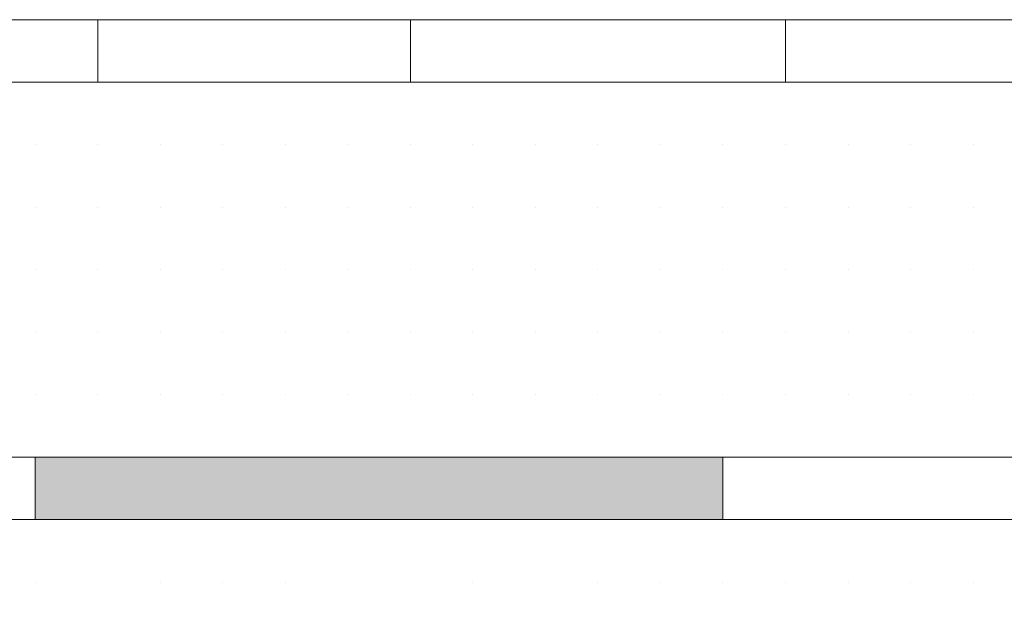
# Model space of a CAD drawing. Header units: metres. Extents: x 5.7 to 89.8, y 4 to 63.5.
# Tile 396 of 475: x 64.2216 to 64.3733, y 49.766 to 49.8575. Entities that reach past the tile are written whole.
import ezdxf

# ---------------------------------------------------------------- set-up
doc = ezdxf.new("R2010")
doc.units = ezdxf.units.M
doc.header["$MEASUREMENT"] = 0
for name, color, linetype in [('PDF17_hatch-borshi', 7, 'Continuous'), ('PDF17_Isogam', 7, 'Continuous'), ('PDF17_kaff', 7, 'Continuous')]:
    doc.layers.add(name, color=color, linetype=linetype)

msp = doc.modelspace()

# ---------------------------------------------------------------- linework, layer by layer
at = {"layer": 'PDF17_hatch-borshi', "lineweight": 18}
for points in [[(64.23368320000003, 49.84788080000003), (64.23368320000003, 49.84788080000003)], [(64.24331440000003, 49.84788080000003), (64.24331440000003, 49.84788080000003)], [(64.24331440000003, 49.84788080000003), (64.24331440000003, 49.84788080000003)], [(64.26257680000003, 49.84788080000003), (64.26257680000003, 49.84788080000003)], [(64.28183920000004, 49.84788080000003), (64.28183920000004, 49.84788080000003)], [(64.30110160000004, 49.84788080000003), (64.30110160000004, 49.84788080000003)], [(64.30110160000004, 49.84788080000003), (64.30110160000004, 49.84788080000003)], [(64.31073280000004, 49.84788080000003), (64.31073280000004, 49.84788080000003)], [(64.32999520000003, 49.84788080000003), (64.32999520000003, 49.84788080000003)], [(64.32999520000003, 49.84788080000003), (64.32999520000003, 49.84788080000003)], [(64.33962640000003, 49.84788080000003), (64.33962640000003, 49.84788080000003)], [(64.33962640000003, 49.84788080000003), (64.33962640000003, 49.84788080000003)], [(64.34925760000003, 49.84788080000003), (64.34925760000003, 49.84788080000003)], [(64.34925760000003, 49.84788080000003), (64.34925760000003, 49.84788080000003)], [(64.35888880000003, 49.84788080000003), (64.35888880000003, 49.84788080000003)], [(64.36852000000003, 49.84788080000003), (64.36852000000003, 49.84788080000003)], [(64.22405200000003, 49.83824960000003), (64.22405200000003, 49.83824960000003)], [(64.22405200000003, 49.83824960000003), (64.22405200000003, 49.83824960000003)], [(64.22405200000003, 49.83824960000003), (64.22405200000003, 49.83824960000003)], [(64.22405200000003, 49.83824960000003), (64.22405200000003, 49.83824960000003)], [(64.22405200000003, 49.83824960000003), (64.22405200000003, 49.83824960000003)], [(64.23368320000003, 49.83824960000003), (64.23368320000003, 49.83824960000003)], [(64.23368320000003, 49.83824960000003), (64.23368320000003, 49.83824960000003)], [(64.23368320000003, 49.83824960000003), (64.23368320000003, 49.83824960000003)], [(64.24331440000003, 49.83824960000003), (64.24331440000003, 49.83824960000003)], [(64.24331440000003, 49.83824960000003), (64.24331440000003, 49.83824960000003)], [(64.24331440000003, 49.83824960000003), (64.24331440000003, 49.83824960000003)], [(64.24331440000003, 49.83824960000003), (64.24331440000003, 49.83824960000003)], [(64.25294560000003, 49.83824960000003), (64.25294560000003, 49.83824960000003)], [(64.25294560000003, 49.83824960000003), (64.25294560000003, 49.83824960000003)], [(64.25294560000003, 49.83824960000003), (64.25294560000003, 49.83824960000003)], [(64.26257680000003, 49.83824960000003), (64.26257680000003, 49.83824960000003)], [(64.26257680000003, 49.83824960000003), (64.26257680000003, 49.83824960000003)], [(64.26257680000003, 49.83824960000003), (64.26257680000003, 49.83824960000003)], [(64.26257680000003, 49.83824960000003), (64.26257680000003, 49.83824960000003)], [(64.26257680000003, 49.83824960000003), (64.26257680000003, 49.83824960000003)], [(64.27220800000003, 49.83824960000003), (64.27220800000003, 49.83824960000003)], [(64.27220800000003, 49.83824960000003), (64.27220800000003, 49.83824960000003)], [(64.27220800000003, 49.83824960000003), (64.27220800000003, 49.83824960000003)], [(64.27220800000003, 49.83824960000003), (64.27220800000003, 49.83824960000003)], [(64.28183920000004, 49.83824960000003), (64.28183920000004, 49.83824960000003)], [(64.28183920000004, 49.83824960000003), (64.28183920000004, 49.83824960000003)], [(64.28183920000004, 49.83824960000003), (64.28183920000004, 49.83824960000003)], [(64.29147040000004, 49.83824960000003), (64.29147040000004, 49.83824960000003)], [(64.29147040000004, 49.83824960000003), (64.29147040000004, 49.83824960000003)], [(64.29147040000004, 49.83824960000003), (64.29147040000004, 49.83824960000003)], [(64.29147040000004, 49.83824960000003), (64.29147040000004, 49.83824960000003)], [(64.29147040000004, 49.83824960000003), (64.29147040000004, 49.83824960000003)], [(64.30110160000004, 49.83824960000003), (64.30110160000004, 49.83824960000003)], [(64.30110160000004, 49.83824960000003), (64.30110160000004, 49.83824960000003)], [(64.31073280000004, 49.83824960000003), (64.31073280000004, 49.83824960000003)], [(64.31073280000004, 49.83824960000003), (64.31073280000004, 49.83824960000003)], [(64.31073280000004, 49.83824960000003), (64.31073280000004, 49.83824960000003)], [(64.31073280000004, 49.83824960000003), (64.31073280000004, 49.83824960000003)], [(64.31073280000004, 49.83824960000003), (64.31073280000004, 49.83824960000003)], [(64.32036400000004, 49.83824960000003), (64.32036400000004, 49.83824960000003)], [(64.32036400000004, 49.83824960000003), (64.32036400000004, 49.83824960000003)], [(64.32036400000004, 49.83824960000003), (64.32036400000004, 49.83824960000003)], [(64.32036400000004, 49.83824960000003), (64.32036400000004, 49.83824960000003)], [(64.32999520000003, 49.83824960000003), (64.32999520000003, 49.83824960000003)], [(64.32999520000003, 49.83824960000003), (64.32999520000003, 49.83824960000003)], [(64.32999520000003, 49.83824960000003), (64.32999520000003, 49.83824960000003)], [(64.33962640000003, 49.83824960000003), (64.33962640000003, 49.83824960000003)], [(64.33962640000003, 49.83824960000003), (64.33962640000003, 49.83824960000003)], [(64.33962640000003, 49.83824960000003), (64.33962640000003, 49.83824960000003)], [(64.33962640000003, 49.83824960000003), (64.33962640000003, 49.83824960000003)], [(64.34925760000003, 49.83824960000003), (64.34925760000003, 49.83824960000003)], [(64.34925760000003, 49.83824960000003), (64.34925760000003, 49.83824960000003)], [(64.34925760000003, 49.83824960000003), (64.34925760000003, 49.83824960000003)], [(64.35888880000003, 49.83824960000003), (64.35888880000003, 49.83824960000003)], [(64.35888880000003, 49.83824960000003), (64.35888880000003, 49.83824960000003)], [(64.35888880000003, 49.83824960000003), (64.35888880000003, 49.83824960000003)], [(64.35888880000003, 49.83824960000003), (64.35888880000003, 49.83824960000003)], [(64.36852000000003, 49.83824960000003), (64.36852000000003, 49.83824960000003)], [(64.36852000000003, 49.83824960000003), (64.36852000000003, 49.83824960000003)], [(64.36852000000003, 49.83824960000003), (64.36852000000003, 49.83824960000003)], [(64.36852000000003, 49.83824960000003), (64.36852000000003, 49.83824960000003)], [(64.36852000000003, 49.83824960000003), (64.36852000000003, 49.83824960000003)], [(64.22405200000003, 49.82861840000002), (64.22405200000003, 49.82861840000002)], [(64.22405200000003, 49.82861840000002), (64.22405200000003, 49.82861840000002)], [(64.22405200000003, 49.82861840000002), (64.22405200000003, 49.82861840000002)], [(64.23368320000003, 49.82861840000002), (64.23368320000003, 49.82861840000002)], [(64.23368320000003, 49.82861840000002), (64.23368320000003, 49.82861840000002)], [(64.23368320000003, 49.82861840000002), (64.23368320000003, 49.82861840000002)], [(64.23368320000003, 49.82861840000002), (64.23368320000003, 49.82861840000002)], [(64.23368320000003, 49.82861840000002), (64.23368320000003, 49.82861840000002)], [(64.24331440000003, 49.82861840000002), (64.24331440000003, 49.82861840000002)], [(64.24331440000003, 49.82861840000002), (64.24331440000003, 49.82861840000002)], [(64.24331440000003, 49.82861840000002), (64.24331440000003, 49.82861840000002)], [(64.25294560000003, 49.82861840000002), (64.25294560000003, 49.82861840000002)], [(64.25294560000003, 49.82861840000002), (64.25294560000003, 49.82861840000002)], [(64.25294560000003, 49.82861840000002), (64.25294560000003, 49.82861840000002)], [(64.25294560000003, 49.82861840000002), (64.25294560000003, 49.82861840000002)], [(64.26257680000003, 49.82861840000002), (64.26257680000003, 49.82861840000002)], [(64.26257680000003, 49.82861840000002), (64.26257680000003, 49.82861840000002)], [(64.26257680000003, 49.82861840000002), (64.26257680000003, 49.82861840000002)], [(64.26257680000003, 49.82861840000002), (64.26257680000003, 49.82861840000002)], [(64.26257680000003, 49.82861840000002), (64.26257680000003, 49.82861840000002)], [(64.27220800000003, 49.82861840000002), (64.27220800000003, 49.82861840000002)], [(64.28183920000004, 49.82861840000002), (64.28183920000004, 49.82861840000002)], [(64.28183920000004, 49.82861840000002), (64.28183920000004, 49.82861840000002)], [(64.28183920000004, 49.82861840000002), (64.28183920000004, 49.82861840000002)], [(64.29147040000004, 49.82861840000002), (64.29147040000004, 49.82861840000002)], [(64.29147040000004, 49.82861840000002), (64.29147040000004, 49.82861840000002)], [(64.29147040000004, 49.82861840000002), (64.29147040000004, 49.82861840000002)], [(64.30110160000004, 49.82861840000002), (64.30110160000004, 49.82861840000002)], [(64.30110160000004, 49.82861840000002), (64.30110160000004, 49.82861840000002)], [(64.30110160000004, 49.82861840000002), (64.30110160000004, 49.82861840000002)], [(64.30110160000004, 49.82861840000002), (64.30110160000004, 49.82861840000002)], [(64.31073280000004, 49.82861840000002), (64.31073280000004, 49.82861840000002)], [(64.31073280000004, 49.82861840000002), (64.31073280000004, 49.82861840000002)], [(64.32036400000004, 49.82861840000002), (64.32036400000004, 49.82861840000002)], [(64.32036400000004, 49.82861840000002), (64.32036400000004, 49.82861840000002)], [(64.32036400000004, 49.82861840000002), (64.32036400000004, 49.82861840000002)], [(64.32036400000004, 49.82861840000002), (64.32036400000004, 49.82861840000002)], [(64.32999520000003, 49.82861840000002), (64.32999520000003, 49.82861840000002)], [(64.32999520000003, 49.82861840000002), (64.32999520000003, 49.82861840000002)], [(64.32999520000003, 49.82861840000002), (64.32999520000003, 49.82861840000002)], [(64.33962640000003, 49.82861840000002), (64.33962640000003, 49.82861840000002)], [(64.33962640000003, 49.82861840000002), (64.33962640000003, 49.82861840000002)], [(64.33962640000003, 49.82861840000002), (64.33962640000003, 49.82861840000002)], [(64.34925760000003, 49.82861840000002), (64.34925760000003, 49.82861840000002)], [(64.34925760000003, 49.82861840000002), (64.34925760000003, 49.82861840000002)], [(64.34925760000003, 49.82861840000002), (64.34925760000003, 49.82861840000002)], [(64.35888880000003, 49.82861840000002), (64.35888880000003, 49.82861840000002)], [(64.35888880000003, 49.82861840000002), (64.35888880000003, 49.82861840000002)], [(64.36852000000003, 49.82861840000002), (64.36852000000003, 49.82861840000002)], [(64.36852000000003, 49.82861840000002), (64.36852000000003, 49.82861840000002)], [(64.36852000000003, 49.82861840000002), (64.36852000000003, 49.82861840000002)], [(64.36852000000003, 49.82861840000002), (64.36852000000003, 49.82861840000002)], [(64.22405200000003, 49.81898720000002), (64.22405200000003, 49.81898720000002)], [(64.22405200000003, 49.81898720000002), (64.22405200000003, 49.81898720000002)], [(64.22405200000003, 49.81898720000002), (64.22405200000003, 49.81898720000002)], [(64.22405200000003, 49.81898720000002), (64.22405200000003, 49.81898720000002)], [(64.22405200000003, 49.81898720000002), (64.22405200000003, 49.81898720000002)], [(64.23368320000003, 49.81898720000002), (64.23368320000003, 49.81898720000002)], [(64.23368320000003, 49.81898720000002), (64.23368320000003, 49.81898720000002)], [(64.23368320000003, 49.81898720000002), (64.23368320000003, 49.81898720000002)], [(64.23368320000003, 49.81898720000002), (64.23368320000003, 49.81898720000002)], [(64.23368320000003, 49.81898720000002), (64.23368320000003, 49.81898720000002)], [(64.24331440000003, 49.81898720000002), (64.24331440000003, 49.81898720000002)], [(64.24331440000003, 49.81898720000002), (64.24331440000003, 49.81898720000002)], [(64.24331440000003, 49.81898720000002), (64.24331440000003, 49.81898720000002)], [(64.24331440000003, 49.81898720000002), (64.24331440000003, 49.81898720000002)], [(64.25294560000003, 49.81898720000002), (64.25294560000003, 49.81898720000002)], [(64.25294560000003, 49.81898720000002), (64.25294560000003, 49.81898720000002)], [(64.25294560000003, 49.81898720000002), (64.25294560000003, 49.81898720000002)], [(64.25294560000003, 49.81898720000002), (64.25294560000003, 49.81898720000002)], [(64.26257680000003, 49.81898720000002), (64.26257680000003, 49.81898720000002)], [(64.26257680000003, 49.81898720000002), (64.26257680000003, 49.81898720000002)], [(64.26257680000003, 49.81898720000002), (64.26257680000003, 49.81898720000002)], [(64.26257680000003, 49.81898720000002), (64.26257680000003, 49.81898720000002)], [(64.26257680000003, 49.81898720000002), (64.26257680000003, 49.81898720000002)], [(64.27220800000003, 49.81898720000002), (64.27220800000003, 49.81898720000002)], [(64.27220800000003, 49.81898720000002), (64.27220800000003, 49.81898720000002)], [(64.27220800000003, 49.81898720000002), (64.27220800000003, 49.81898720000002)], [(64.27220800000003, 49.81898720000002), (64.27220800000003, 49.81898720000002)], [(64.27220800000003, 49.81898720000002), (64.27220800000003, 49.81898720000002)], [(64.28183920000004, 49.81898720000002), (64.28183920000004, 49.81898720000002)], [(64.28183920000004, 49.81898720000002), (64.28183920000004, 49.81898720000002)], [(64.28183920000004, 49.81898720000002), (64.28183920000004, 49.81898720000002)], [(64.29147040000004, 49.81898720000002), (64.29147040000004, 49.81898720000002)], [(64.29147040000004, 49.81898720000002), (64.29147040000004, 49.81898720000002)], [(64.29147040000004, 49.81898720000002), (64.29147040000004, 49.81898720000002)], [(64.29147040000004, 49.81898720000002), (64.29147040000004, 49.81898720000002)], [(64.29147040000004, 49.81898720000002), (64.29147040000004, 49.81898720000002)], [(64.30110160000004, 49.81898720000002), (64.30110160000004, 49.81898720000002)], [(64.30110160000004, 49.81898720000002), (64.30110160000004, 49.81898720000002)], [(64.31073280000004, 49.81898720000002), (64.31073280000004, 49.81898720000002)], [(64.31073280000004, 49.81898720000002), (64.31073280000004, 49.81898720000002)], [(64.31073280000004, 49.81898720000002), (64.31073280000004, 49.81898720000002)], [(64.32036400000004, 49.81898720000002), (64.32036400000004, 49.81898720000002)], [(64.32036400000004, 49.81898720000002), (64.32036400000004, 49.81898720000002)], [(64.32999520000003, 49.81898720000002), (64.32999520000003, 49.81898720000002)], [(64.32999520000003, 49.81898720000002), (64.32999520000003, 49.81898720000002)], [(64.32999520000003, 49.81898720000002), (64.32999520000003, 49.81898720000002)], [(64.32999520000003, 49.81898720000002), (64.32999520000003, 49.81898720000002)], [(64.33962640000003, 49.81898720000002), (64.33962640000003, 49.81898720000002)], [(64.33962640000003, 49.81898720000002), (64.33962640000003, 49.81898720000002)], [(64.33962640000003, 49.81898720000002), (64.33962640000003, 49.81898720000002)], [(64.33962640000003, 49.81898720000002), (64.33962640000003, 49.81898720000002)], [(64.34925760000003, 49.81898720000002), (64.34925760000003, 49.81898720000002)], [(64.34925760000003, 49.81898720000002), (64.34925760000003, 49.81898720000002)], [(64.34925760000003, 49.81898720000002), (64.34925760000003, 49.81898720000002)], [(64.34925760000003, 49.81898720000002), (64.34925760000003, 49.81898720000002)], [(64.35888880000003, 49.81898720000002), (64.35888880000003, 49.81898720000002)], [(64.35888880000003, 49.81898720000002), (64.35888880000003, 49.81898720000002)], [(64.35888880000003, 49.81898720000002), (64.35888880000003, 49.81898720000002)], [(64.35888880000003, 49.81898720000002), (64.35888880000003, 49.81898720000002)], [(64.36852000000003, 49.81898720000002), (64.36852000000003, 49.81898720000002)], [(64.36852000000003, 49.81898720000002), (64.36852000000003, 49.81898720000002)], [(64.36852000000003, 49.81898720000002), (64.36852000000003, 49.81898720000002)], [(64.36852000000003, 49.81898720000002), (64.36852000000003, 49.81898720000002)], [(64.22405200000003, 49.80935600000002), (64.22405200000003, 49.80935600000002)], [(64.22405200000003, 49.80935600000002), (64.22405200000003, 49.80935600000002)], [(64.23368320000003, 49.80935600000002), (64.23368320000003, 49.80935600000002)], [(64.23368320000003, 49.80935600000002), (64.23368320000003, 49.80935600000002)], [(64.23368320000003, 49.80935600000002), (64.23368320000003, 49.80935600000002)], [(64.23368320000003, 49.80935600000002), (64.23368320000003, 49.80935600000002)], [(64.24331440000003, 49.80935600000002), (64.24331440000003, 49.80935600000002)], [(64.24331440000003, 49.80935600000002), (64.24331440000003, 49.80935600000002)], [(64.24331440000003, 49.80935600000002), (64.24331440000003, 49.80935600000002)], [(64.25294560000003, 49.80935600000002), (64.25294560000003, 49.80935600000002)], [(64.25294560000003, 49.80935600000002), (64.25294560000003, 49.80935600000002)], [(64.25294560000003, 49.80935600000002), (64.25294560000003, 49.80935600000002)], [(64.25294560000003, 49.80935600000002), (64.25294560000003, 49.80935600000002)], [(64.26257680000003, 49.80935600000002), (64.26257680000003, 49.80935600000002)], [(64.26257680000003, 49.80935600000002), (64.26257680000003, 49.80935600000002)], [(64.26257680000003, 49.80935600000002), (64.26257680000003, 49.80935600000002)], [(64.26257680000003, 49.80935600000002), (64.26257680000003, 49.80935600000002)], [(64.26257680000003, 49.80935600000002), (64.26257680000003, 49.80935600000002)], [(64.27220800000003, 49.80935600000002), (64.27220800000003, 49.80935600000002)], [(64.27220800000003, 49.80935600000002), (64.27220800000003, 49.80935600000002)], [(64.27220800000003, 49.80935600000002), (64.27220800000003, 49.80935600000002)], [(64.28183920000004, 49.80935600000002), (64.28183920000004, 49.80935600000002)], [(64.28183920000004, 49.80935600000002), (64.28183920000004, 49.80935600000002)], [(64.28183920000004, 49.80935600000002), (64.28183920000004, 49.80935600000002)], [(64.28183920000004, 49.80935600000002), (64.28183920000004, 49.80935600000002)], [(64.29147040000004, 49.80935600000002), (64.29147040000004, 49.80935600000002)], [(64.29147040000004, 49.80935600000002), (64.29147040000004, 49.80935600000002)], [(64.29147040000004, 49.80935600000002), (64.29147040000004, 49.80935600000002)], [(64.29147040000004, 49.80935600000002), (64.29147040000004, 49.80935600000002)], [(64.30110160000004, 49.80935600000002), (64.30110160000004, 49.80935600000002)], [(64.30110160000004, 49.80935600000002), (64.30110160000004, 49.80935600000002)], [(64.30110160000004, 49.80935600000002), (64.30110160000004, 49.80935600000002)], [(64.30110160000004, 49.80935600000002), (64.30110160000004, 49.80935600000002)], [(64.31073280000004, 49.80935600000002), (64.31073280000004, 49.80935600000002)], [(64.31073280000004, 49.80935600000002), (64.31073280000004, 49.80935600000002)], [(64.31073280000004, 49.80935600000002), (64.31073280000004, 49.80935600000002)], [(64.32036400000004, 49.80935600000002), (64.32036400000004, 49.80935600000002)], [(64.32036400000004, 49.80935600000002), (64.32036400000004, 49.80935600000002)], [(64.32036400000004, 49.80935600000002), (64.32036400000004, 49.80935600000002)], [(64.32036400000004, 49.80935600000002), (64.32036400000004, 49.80935600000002)], [(64.32999520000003, 49.80935600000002), (64.32999520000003, 49.80935600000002)], [(64.32999520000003, 49.80935600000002), (64.32999520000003, 49.80935600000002)], [(64.33962640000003, 49.80935600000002), (64.33962640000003, 49.80935600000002)], [(64.33962640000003, 49.80935600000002), (64.33962640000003, 49.80935600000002)], [(64.34925760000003, 49.80935600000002), (64.34925760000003, 49.80935600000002)], [(64.34925760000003, 49.80935600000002), (64.34925760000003, 49.80935600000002)], [(64.34925760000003, 49.80935600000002), (64.34925760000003, 49.80935600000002)], [(64.35888880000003, 49.80935600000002), (64.35888880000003, 49.80935600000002)], [(64.35888880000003, 49.80935600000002), (64.35888880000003, 49.80935600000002)], [(64.35888880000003, 49.80935600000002), (64.35888880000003, 49.80935600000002)], [(64.36852000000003, 49.80935600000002), (64.36852000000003, 49.80935600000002)], [(64.36852000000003, 49.80935600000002), (64.36852000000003, 49.80935600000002)], [(64.36852000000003, 49.80935600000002), (64.36852000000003, 49.80935600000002)], [(64.36852000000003, 49.80935600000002), (64.36852000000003, 49.80935600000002)], [(64.22405200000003, 49.79972480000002), (64.22405200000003, 49.79972480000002)], [(64.22405200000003, 49.79972480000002), (64.22405200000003, 49.79972480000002)], [(64.22405200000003, 49.79972480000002), (64.22405200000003, 49.79972480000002)], [(64.22405200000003, 49.79972480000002), (64.22405200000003, 49.79972480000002)], [(64.23368320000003, 49.79972480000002), (64.23368320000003, 49.79972480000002)], [(64.23368320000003, 49.79972480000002), (64.23368320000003, 49.79972480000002)], [(64.23368320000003, 49.79972480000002), (64.23368320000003, 49.79972480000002)], [(64.23368320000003, 49.79972480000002), (64.23368320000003, 49.79972480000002)], [(64.23368320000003, 49.79972480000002), (64.23368320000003, 49.79972480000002)], [(64.24331440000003, 49.79972480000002), (64.24331440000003, 49.79972480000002)], [(64.24331440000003, 49.79972480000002), (64.24331440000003, 49.79972480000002)], [(64.24331440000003, 49.79972480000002), (64.24331440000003, 49.79972480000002)], [(64.24331440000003, 49.79972480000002), (64.24331440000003, 49.79972480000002)], [(64.25294560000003, 49.79972480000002), (64.25294560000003, 49.79972480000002)], [(64.25294560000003, 49.79972480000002), (64.25294560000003, 49.79972480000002)], [(64.25294560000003, 49.79972480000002), (64.25294560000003, 49.79972480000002)], [(64.26257680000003, 49.79972480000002), (64.26257680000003, 49.79972480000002)], [(64.26257680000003, 49.79972480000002), (64.26257680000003, 49.79972480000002)], [(64.26257680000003, 49.79972480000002), (64.26257680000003, 49.79972480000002)], [(64.27220800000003, 49.79972480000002), (64.27220800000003, 49.79972480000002)], [(64.27220800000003, 49.79972480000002), (64.27220800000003, 49.79972480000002)], [(64.27220800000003, 49.79972480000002), (64.27220800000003, 49.79972480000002)], [(64.27220800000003, 49.79972480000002), (64.27220800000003, 49.79972480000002)], [(64.28183920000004, 49.79972480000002), (64.28183920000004, 49.79972480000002)], [(64.28183920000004, 49.79972480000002), (64.28183920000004, 49.79972480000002)], [(64.28183920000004, 49.79972480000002), (64.28183920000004, 49.79972480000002)], [(64.29147040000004, 49.79972480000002), (64.29147040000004, 49.79972480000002)], [(64.29147040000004, 49.79972480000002), (64.29147040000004, 49.79972480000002)], [(64.29147040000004, 49.79972480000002), (64.29147040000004, 49.79972480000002)], [(64.29147040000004, 49.79972480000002), (64.29147040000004, 49.79972480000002)], [(64.29147040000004, 49.79972480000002), (64.29147040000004, 49.79972480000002)], [(64.30110160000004, 49.79972480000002), (64.30110160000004, 49.79972480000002)], [(64.30110160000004, 49.79972480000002), (64.30110160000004, 49.79972480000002)], [(64.30110160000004, 49.79972480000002), (64.30110160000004, 49.79972480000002)], [(64.31073280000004, 49.79972480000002), (64.31073280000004, 49.79972480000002)], [(64.31073280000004, 49.79972480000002), (64.31073280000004, 49.79972480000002)], [(64.31073280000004, 49.79972480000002), (64.31073280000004, 49.79972480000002)], [(64.31073280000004, 49.79972480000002), (64.31073280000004, 49.79972480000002)], [(64.32036400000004, 49.79972480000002), (64.32036400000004, 49.79972480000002)], [(64.32036400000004, 49.79972480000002), (64.32036400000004, 49.79972480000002)], [(64.32036400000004, 49.79972480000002), (64.32036400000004, 49.79972480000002)], [(64.32036400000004, 49.79972480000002), (64.32036400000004, 49.79972480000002)], [(64.32036400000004, 49.79972480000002), (64.32036400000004, 49.79972480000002)], [(64.32999520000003, 49.79972480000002), (64.32999520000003, 49.79972480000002)], [(64.32999520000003, 49.79972480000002), (64.32999520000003, 49.79972480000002)], [(64.32999520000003, 49.79972480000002), (64.32999520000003, 49.79972480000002)], [(64.33962640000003, 49.79972480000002), (64.33962640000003, 49.79972480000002)], [(64.33962640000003, 49.79972480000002), (64.33962640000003, 49.79972480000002)], [(64.33962640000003, 49.79972480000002), (64.33962640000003, 49.79972480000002)], [(64.33962640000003, 49.79972480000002), (64.33962640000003, 49.79972480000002)], [(64.34925760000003, 49.79972480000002), (64.34925760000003, 49.79972480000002)], [(64.34925760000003, 49.79972480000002), (64.34925760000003, 49.79972480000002)], [(64.34925760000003, 49.79972480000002), (64.34925760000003, 49.79972480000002)], [(64.34925760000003, 49.79972480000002), (64.34925760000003, 49.79972480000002)], [(64.35888880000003, 49.79972480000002), (64.35888880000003, 49.79972480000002)], [(64.35888880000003, 49.79972480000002), (64.35888880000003, 49.79972480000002)], [(64.35888880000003, 49.79972480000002), (64.35888880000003, 49.79972480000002)], [(64.36852000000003, 49.79972480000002), (64.36852000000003, 49.79972480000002)], [(64.36852000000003, 49.79972480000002), (64.36852000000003, 49.79972480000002)], [(64.36852000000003, 49.79972480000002), (64.36852000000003, 49.79972480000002)], [(64.22405200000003, 49.79009360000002), (64.22405200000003, 49.79009360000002)], [(64.23368320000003, 49.79009360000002), (64.23368320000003, 49.79009360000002)], [(64.25294560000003, 49.79009360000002), (64.25294560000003, 49.79009360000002)], [(64.25294560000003, 49.79009360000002), (64.25294560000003, 49.79009360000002)], [(64.26257680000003, 49.79009360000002), (64.26257680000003, 49.79009360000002)], [(64.27220800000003, 49.79009360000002), (64.27220800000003, 49.79009360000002)], [(64.27220800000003, 49.79009360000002), (64.27220800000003, 49.79009360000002)], [(64.27220800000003, 49.79009360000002), (64.27220800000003, 49.79009360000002)], [(64.28183920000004, 49.79009360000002), (64.28183920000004, 49.79009360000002)], [(64.29147040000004, 49.79009360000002), (64.29147040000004, 49.79009360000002)], [(64.29147040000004, 49.79009360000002), (64.29147040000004, 49.79009360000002)], [(64.30110160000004, 49.79009360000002), (64.30110160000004, 49.79009360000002)], [(64.30110160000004, 49.79009360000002), (64.30110160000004, 49.79009360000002)], [(64.32036400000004, 49.79009360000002), (64.32036400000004, 49.79009360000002)], [(64.32036400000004, 49.79009360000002), (64.32036400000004, 49.79009360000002)], [(64.32036400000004, 49.79009360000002), (64.32036400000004, 49.79009360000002)], [(64.32999520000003, 49.79009360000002), (64.32999520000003, 49.79009360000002)], [(64.33962640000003, 49.79009360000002), (64.33962640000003, 49.79009360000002)], [(64.33962640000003, 49.79009360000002), (64.33962640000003, 49.79009360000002)], [(64.34925760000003, 49.79009360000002), (64.34925760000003, 49.79009360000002)], [(64.35888880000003, 49.79009360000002), (64.35888880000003, 49.79009360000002)], [(64.35888880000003, 49.79009360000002), (64.35888880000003, 49.79009360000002)], [(64.35888880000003, 49.79009360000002), (64.35888880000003, 49.79009360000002)], [(64.36852000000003, 49.79009360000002), (64.36852000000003, 49.79009360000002)], [(64.36852000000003, 49.79009360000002), (64.36852000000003, 49.79009360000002)], [(64.36852000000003, 49.79009360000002), (64.36852000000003, 49.79009360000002)], [(64.22405200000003, 49.78046240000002), (64.22405200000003, 49.78046240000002)], [(64.22405200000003, 49.78046240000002), (64.22405200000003, 49.78046240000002)], [(64.23368320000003, 49.78046240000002), (64.23368320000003, 49.78046240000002)], [(64.23368320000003, 49.78046240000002), (64.23368320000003, 49.78046240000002)], [(64.24331440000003, 49.78046240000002), (64.24331440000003, 49.78046240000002)], [(64.24331440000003, 49.78046240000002), (64.24331440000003, 49.78046240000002)], [(64.25294560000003, 49.78046240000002), (64.25294560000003, 49.78046240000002)], [(64.25294560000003, 49.78046240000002), (64.25294560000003, 49.78046240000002)], [(64.25294560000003, 49.78046240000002), (64.25294560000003, 49.78046240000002)], [(64.28183920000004, 49.78046240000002), (64.28183920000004, 49.78046240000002)], [(64.28183920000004, 49.78046240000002), (64.28183920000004, 49.78046240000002)], [(64.30110160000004, 49.78046240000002), (64.30110160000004, 49.78046240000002)], [(64.31073280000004, 49.78046240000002), (64.31073280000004, 49.78046240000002)], [(64.32036400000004, 49.78046240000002), (64.32036400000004, 49.78046240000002)], [(64.32999520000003, 49.78046240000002), (64.32999520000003, 49.78046240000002)], [(64.34925760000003, 49.78046240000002), (64.34925760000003, 49.78046240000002)], [(64.35888880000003, 49.78046240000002), (64.35888880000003, 49.78046240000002)], [(64.22405200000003, 49.77083120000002), (64.22405200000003, 49.77083120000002)], [(64.22405200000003, 49.77083120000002), (64.22405200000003, 49.77083120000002)], [(64.24331440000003, 49.77083120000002), (64.24331440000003, 49.77083120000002)], [(64.25294560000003, 49.77083120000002), (64.25294560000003, 49.77083120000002)], [(64.26257680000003, 49.77083120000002), (64.26257680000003, 49.77083120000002)], [(64.29147040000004, 49.77083120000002), (64.29147040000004, 49.77083120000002)], [(64.29147040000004, 49.77083120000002), (64.29147040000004, 49.77083120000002)], [(64.31073280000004, 49.77083120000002), (64.31073280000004, 49.77083120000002)], [(64.32036400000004, 49.77083120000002), (64.32036400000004, 49.77083120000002)], [(64.32999520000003, 49.77083120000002), (64.32999520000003, 49.77083120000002)], [(64.32999520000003, 49.77083120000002), (64.32999520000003, 49.77083120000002)], [(64.33962640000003, 49.77083120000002), (64.33962640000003, 49.77083120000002)], [(64.34925760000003, 49.77083120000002), (64.34925760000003, 49.77083120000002)], [(64.35888880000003, 49.77083120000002), (64.35888880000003, 49.77083120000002)], [(64.35888880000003, 49.77083120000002), (64.35888880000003, 49.77083120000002)], [(64.35888880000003, 49.77083120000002), (64.35888880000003, 49.77083120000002)], [(64.36852000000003, 49.77083120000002), (64.36852000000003, 49.77083120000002)]]:
    msp.add_lwpolyline(points, dxfattribs=at)
at = {"layer": 'PDF17_Isogam', "lineweight": 13}
for points in [[(65.81320000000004, 49.75156880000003), (65.81320000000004, 49.76120000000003), (65.81320000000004, 49.77083120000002), (65.79393760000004, 49.78046240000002), (64.11810880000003, 49.78046240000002), (64.11810880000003, 49.79009360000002), (65.79393760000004, 49.79009360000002), (65.82283120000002, 49.78046240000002), (65.83246240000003, 49.76120000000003), (65.83246240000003, 49.65525680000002), (65.83246240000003, 49.63599440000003), (65.85172480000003, 49.62636320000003), (66.12139840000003, 49.62636320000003), (66.13102960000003, 49.63599440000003), (66.14066080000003, 49.65525680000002), (66.14066080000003, 49.76120000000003), (66.15029200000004, 49.78046240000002), (66.16955440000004, 49.79009360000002), (66.43922800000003, 49.79009360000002), (66.46812160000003, 49.78046240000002), (66.47775280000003, 49.75156880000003)], [(64.32999520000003, 49.79009360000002), (64.32999520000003, 49.78046240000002)]]:
    msp.add_lwpolyline(points, dxfattribs=at)
msp.add_lwpolyline([(64.22405200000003, 49.78046240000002), (64.22405200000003, 49.79009360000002)], close=True, dxfattribs=at)
at = {"layer": 'PDF17_Isogam', "transparency": 33554559}
for points in [[(64.22405200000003, 49.78046240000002), (64.32999520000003, 49.78046240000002), (64.22405200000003, 49.79009360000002)], [(64.32999520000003, 49.78046240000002), (64.22405200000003, 49.79009360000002), (64.32999520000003, 49.79009360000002)]]:
    msp.add_solid(points, dxfattribs=at)
at = {"layer": 'PDF17_kaff', "lineweight": 20}
for points in [[(64.21442080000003, 49.85751200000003), (65.84209360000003, 49.85751200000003), (65.84209360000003, 49.82861840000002)], [(64.33962640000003, 49.85751200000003), (64.33962640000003, 49.84788080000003)], [(65.83246240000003, 49.84788080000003), (64.21442080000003, 49.84788080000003)]]:
    msp.add_lwpolyline(points, dxfattribs=at)
for points in [[(64.23368320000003, 49.84788080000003), (64.23368320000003, 49.85751200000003)], [(64.28183920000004, 49.84788080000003), (64.28183920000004, 49.85751200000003)]]:
    msp.add_lwpolyline(points, close=True, dxfattribs=at)

doc.saveas('drawing.dxf')
